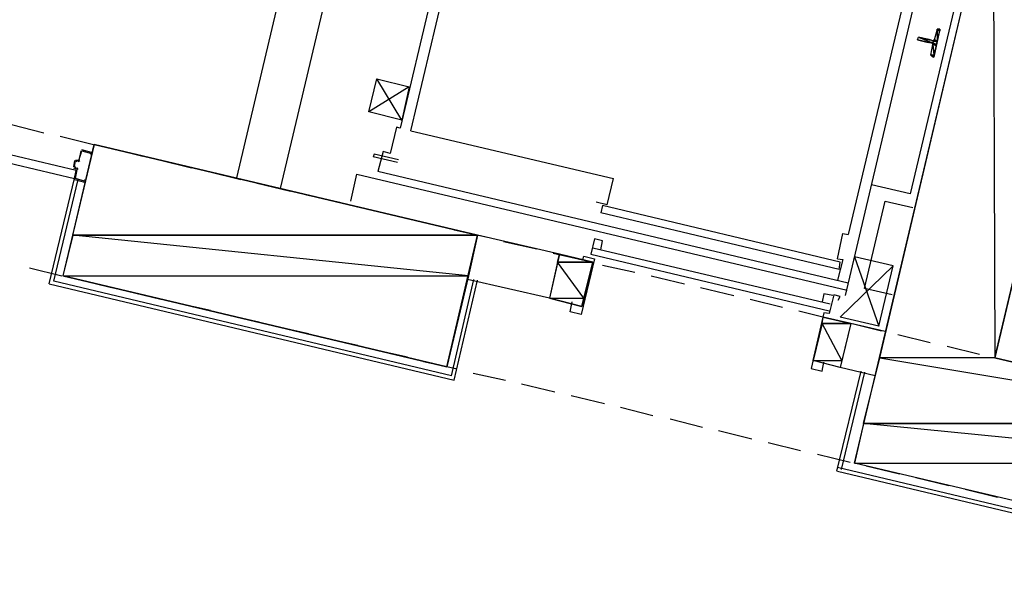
# Model space of a CAD drawing. Header units: feet. Extents: x -79 to 198, y -22 to 181.
# Tile 362 of 656: x 43.61 to 58.21, y 52.36 to 60.5. Entities that reach past the tile are written whole.
import ezdxf

# ---------------------------------------------------------------- set-up
doc = ezdxf.new("R2010")
doc.units = ezdxf.units.FT
for name, color, linetype in [('A-LINEA', 7, 'CONTINUOUS'), ('A-LINEA-FINA', 9, 'CONTINUOUS'), ('A-MURO-CONCRETO', 8, 'CONTINUOUS')]:
    doc.layers.add(name, color=color, linetype=linetype)

msp = doc.modelspace()

# ---------------------------------------------------------------- linework, layer by layer
at = {"layer": 'A-LINEA'}
for p, q in [((48.7467, 66.2711), (46.8267, 58.1644)), ((48.7467, 66.2711), (46.8267, 58.1644)), ((47.48, 58.0044), (49.4, 66.1111)), ((47.48, 58.0044), (49.4, 66.1111)), ((50.5867, 64.5244), (49.2533, 58.8978)), ((50.5867, 64.5244), (49.2533, 58.8978)), ((49.4133, 58.8578), (50.7467, 64.4978)), ((49.4133, 58.8578), (50.7467, 64.4978)), ((55.8533, 56.4178), (57.5467, 63.6044)), ((55.8533, 56.4178), (57.5467, 63.6044)), ((58.1467, 63.5644), (56.8133, 57.9244)), ((58.1467, 63.5644), (56.8133, 57.9244)), ((57.2267, 62.9511), (55.8933, 57.3244)), ((57.2267, 62.9511), (55.8933, 57.3244)), ((57.1733, 60.2044), (57.2133, 60.3511)), ((57.1733, 60.2044), (57.2133, 60.3511)), ((57.2379, 60.3639), (57.2142, 60.3504)), ((57.2379, 60.3639), (57.2142, 60.3504)), ((57.08, 60.1644), (57.08, 60.1644)), ((57.08, 60.1644), (57.08, 60.1644)), ((57.12, 59.9778), (57.1467, 60.1378)), ((57.12, 59.9778), (57.1467, 60.1378)), ((57.1336, 59.9744), (57.1487, 59.9516)), ((57.1336, 59.9744), (57.1487, 59.9516)), ((49.28, 59.0178), (48.9067, 59.6311)), ((49.28, 59.0178), (48.9067, 59.6311)), ((43.4933, 58.9511), (43.9733, 58.8311)), ((43.4933, 58.9511), (43.9733, 58.8311)), ((49.2, 58.9111), (49.1067, 58.5244)), ((49.2, 58.9111), (49.1067, 58.5244)), ((49.2533, 58.8978), (49.2, 58.9111)), ((49.2533, 58.8978), (49.2, 58.9111)), ((49.4133, 58.8578), (52.4133, 58.1511)), ((49.4133, 58.8578), (52.4133, 58.1511)), ((44.2133, 58.7778), (44.7067, 58.6578)), ((44.2133, 58.7778), (44.7067, 58.6578)), ((44.52, 58.5644), (44.4933, 58.4178)), ((44.52, 58.5644), (44.4933, 58.4178)), ((44.68, 58.5378), (44.5333, 58.5778)), ((44.68, 58.5378), (44.5333, 58.5778)), ((44.5333, 58.5644), (44.5333, 58.5644)), ((44.5333, 58.5644), (44.5333, 58.5644)), ((44.68, 58.5244), (44.68, 58.5244)), ((44.68, 58.5244), (44.68, 58.5244)), ((44.9467, 58.6044), (45.44, 58.4844)), ((44.9467, 58.6044), (45.44, 58.4844)), ((44.4267, 58.4178), (44.4133, 58.3244)), ((44.4267, 58.4178), (44.4133, 58.3244)), ((44.48, 58.4311), (44.48, 58.4311)), ((44.48, 58.4311), (44.48, 58.4311)), ((44.4821, 58.405), (44.5061, 58.4198)), ((44.4821, 58.405), (44.5061, 58.4198)), ((45.68, 58.4311), (46.16, 58.3111)), ((45.68, 58.4311), (46.16, 58.3111)), ((48.8667, 58.5111), (48.8533, 58.4711)), ((48.8667, 58.5111), (48.8533, 58.4711)), ((49.2133, 58.3911), (48.8533, 58.4711)), ((49.2133, 58.3911), (48.8533, 58.4711)), ((49.2267, 58.4311), (48.8667, 58.5111)), ((49.2267, 58.4311), (48.8667, 58.5111)), ((44.4267, 58.3244), (44.4267, 58.3244)), ((44.4267, 58.3244), (44.4267, 58.3244)), ((44.4533, 58.2844), (44.4267, 58.1511)), ((44.4533, 58.2844), (44.4267, 58.1511)), ((44.4795, 58.2865), (44.4646, 58.3106)), ((44.4795, 58.2865), (44.4646, 58.3106)), ((46.4133, 58.2578), (46.8933, 58.1378)), ((46.4133, 58.2578), (46.8933, 58.1378)), ((55.8933, 56.6044), (48.92, 58.2578)), ((55.8933, 56.6044), (48.92, 58.2578)), ((44.0533, 56.5911), (44.4267, 58.1511)), ((44.12, 56.6311), (44.48, 58.1378)), ((44.4267, 58.1378), (44.5733, 58.0978)), ((44.4267, 58.1378), (44.5733, 58.0978)), ((44.44, 58.1511), (44.44, 58.1511)), ((44.44, 58.1511), (44.44, 58.1511)), ((44.5733, 58.1111), (44.5733, 58.1111)), ((44.5733, 58.1111), (44.5733, 58.1111)), ((47.1333, 58.0844), (47.6267, 57.9644)), ((47.1333, 58.0844), (47.6267, 57.9644)), ((48.52, 57.8178), (48.6133, 58.2178)), ((48.52, 57.8178), (48.6133, 58.2178)), ((48.6133, 58.2178), (55.88, 56.4978)), ((48.6133, 58.2178), (55.88, 56.4978)), ((52.32, 57.7644), (52.4133, 58.1511)), ((52.32, 57.7644), (52.4133, 58.1511)), ((56.8133, 57.9244), (56.24, 58.0578)), ((56.8133, 57.9244), (56.24, 58.0578)), ((47.8667, 57.9111), (48.36, 57.8044)), ((47.8667, 57.9111), (48.36, 57.8044)), ((52.32, 57.7644), (52.16, 57.8044)), ((52.32, 57.7644), (52.16, 57.8044)), ((48.6, 57.7378), (49.08, 57.6311)), ((48.6, 57.7378), (49.08, 57.6311)), ((52.2533, 57.7511), (52.2267, 57.6444)), ((52.2533, 57.7511), (52.2267, 57.6444)), ((55.76, 56.8044), (52.2267, 57.6444)), ((55.76, 56.8044), (52.2267, 57.6444)), ((55.7733, 56.9111), (52.2533, 57.7511)), ((55.7733, 56.9111), (52.2533, 57.7511)), ((49.3333, 57.5644), (49.8133, 57.4578)), ((49.3333, 57.5644), (49.8133, 57.4578)), ((50.0533, 57.3911), (50.5467, 57.2844)), ((50.0533, 57.3911), (50.5467, 57.2844)), ((51.6133, 57.0311), (50.4, 57.3111)), ((51.6133, 57.0311), (50.4, 57.3111)), ((50.7867, 57.2178), (51.28, 57.1111)), ((50.7867, 57.2178), (51.28, 57.1111)), ((52.2267, 57.0978), (52.2533, 57.2311)), ((52.2267, 57.0978), (52.2533, 57.2311)), ((55.7333, 56.9644), (55.8133, 57.3378)), ((55.7333, 56.9644), (55.8133, 57.3378)), ((55.8133, 57.3378), (55.8933, 57.3244)), ((55.8133, 57.3378), (55.8933, 57.3244)), ((52.1067, 57.1244), (55.6267, 56.2978)), ((52.1067, 57.1244), (55.6267, 56.2978)), ((51.52, 57.0444), (52, 56.9378)), ((51.52, 57.0444), (52, 56.9378)), ((51.9467, 56.2578), (52.1067, 56.9111)), ((51.9467, 56.2578), (52.1067, 56.9111)), ((52.08, 57.0311), (55.6133, 56.1911)), ((52.08, 57.0311), (55.6133, 56.1911)), ((55.7333, 56.9644), (55.8133, 56.9511)), ((55.7333, 56.9644), (55.8133, 56.9511)), ((55.8133, 56.9511), (55.7333, 56.6444)), ((55.8133, 56.9511), (55.7333, 56.6444)), ((55.76, 56.8044), (55.7733, 56.9111)), ((55.76, 56.8044), (55.7733, 56.9111)), ((56.56, 56.8578), (55.9867, 56.9911)), ((56.56, 56.8578), (55.9867, 56.9911)), ((43.76, 56.8311), (44.24, 56.7111)), ((43.76, 56.8311), (44.24, 56.7111)), ((52.2533, 56.8711), (52.7333, 56.7644)), ((52.2533, 56.8711), (52.7333, 56.7644)), ((56.3467, 55.9644), (56.56, 56.8578)), ((56.3467, 55.9644), (56.56, 56.8578)), ((50.0133, 55.2311), (44.12, 56.6311)), ((44.4933, 56.6578), (44.9733, 56.5378)), ((44.4933, 56.6578), (44.9733, 56.5378)), ((50.0133, 55.2311), (50.3467, 56.6578)), ((50.0533, 55.1644), (50.4, 56.6444)), ((51.4667, 56.3778), (50.2533, 56.6578)), ((51.4667, 56.3778), (50.2533, 56.6578)), ((52.9733, 56.7111), (53.4667, 56.5911)), ((52.9733, 56.7111), (53.4667, 56.5911)), ((44.0533, 56.5911), (50.0533, 55.1644)), ((45.2133, 56.4844), (45.7067, 56.3644)), ((45.2133, 56.4844), (45.7067, 56.3644)), ((53.7067, 56.5378), (54.2, 56.4178)), ((53.7067, 56.5378), (54.2, 56.4178)), ((54.44, 56.3644), (54.92, 56.2444)), ((54.44, 56.3644), (54.92, 56.2444)), ((45.9467, 56.3111), (46.44, 56.2044)), ((45.9467, 56.3111), (46.44, 56.2044)), ((55.16, 56.1911), (55.6533, 56.0711)), ((55.16, 56.1911), (55.6533, 56.0711)), ((46.68, 56.1378), (47.16, 56.0311)), ((46.68, 56.1378), (47.16, 56.0311)), ((55.3733, 55.4578), (55.52, 56.0978)), ((55.3733, 55.4578), (55.52, 56.0978)), ((55.9333, 56.0044), (55.52, 56.0978)), ((55.9333, 56.0044), (55.52, 56.0978)), ((47.4133, 55.9644), (47.8933, 55.8578)), ((47.4133, 55.9644), (47.8933, 55.8578)), ((55.9333, 56.0044), (55.7733, 55.3511)), ((55.9333, 56.0044), (55.7733, 55.3511)), ((55.8933, 56.0178), (56.3867, 55.8978)), ((55.8933, 56.0178), (56.3867, 55.8978)), ((56.44, 55.8844), (55.9333, 56.0044)), ((56.44, 55.8844), (55.9333, 56.0044)), ((48.1333, 55.7911), (48.6267, 55.6844)), ((48.1333, 55.7911), (48.6267, 55.6844)), ((56.6267, 55.8444), (57.1067, 55.7244)), ((56.6267, 55.8444), (57.1067, 55.7244)), ((48.8667, 55.6178), (49.36, 55.5111)), ((48.8667, 55.6178), (49.36, 55.5111)), ((57.36, 55.6711), (57.84, 55.5511)), ((57.36, 55.6711), (57.84, 55.5511)), ((55.7733, 55.3511), (55.3733, 55.4578)), ((55.7733, 55.3511), (55.3733, 55.4578)), ((58.08, 55.4978), (58.5733, 55.3778)), ((58.08, 55.4978), (58.5733, 55.3778)), ((49.6, 55.4444), (50.08, 55.3378)), ((49.6, 55.4444), (50.08, 55.3378)), ((56.2933, 55.2311), (55.7733, 55.3511)), ((56.2933, 55.2311), (55.7733, 55.3511)), ((50.3333, 55.2711), (50.8133, 55.1644)), ((50.3333, 55.2711), (50.8133, 55.1644)), ((56.08, 55.2978), (55.72, 53.8178)), ((56.1333, 55.2844), (55.7867, 53.8444)), ((51.0533, 55.1111), (51.5467, 54.9911)), ((51.0533, 55.1111), (51.5467, 54.9911)), ((51.7867, 54.9378), (52.28, 54.8178)), ((51.7867, 54.9378), (52.28, 54.8178)), ((52.52, 54.7644), (53, 54.6444)), ((52.52, 54.7644), (53, 54.6444)), ((53.2533, 54.5911), (53.7333, 54.4711)), ((53.2533, 54.5911), (53.7333, 54.4711)), ((53.9733, 54.4178), (54.4667, 54.2978)), ((53.9733, 54.4178), (54.4667, 54.2978)), ((54.7067, 54.2444), (55.1867, 54.1244)), ((54.7067, 54.2444), (55.1867, 54.1244)), ((55.44, 54.0711), (55.92, 53.9511)), ((55.44, 54.0711), (55.92, 53.9511)), ((61.8133, 52.4311), (55.7333, 53.8711)), ((56.16, 53.8978), (56.6533, 53.7778)), ((56.16, 53.8978), (56.6533, 53.7778)), ((55.7333, 53.8178), (61.84, 52.3644)), ((56.8933, 53.7244), (57.3867, 53.6044)), ((56.8933, 53.7244), (57.3867, 53.6044)), ((57.6267, 53.5511), (58.1067, 53.4311)), ((57.6267, 53.5511), (58.1067, 53.4311))]:
    msp.add_line(p, q, dxfattribs=at)
for points in [[(62.2, 54.5244), (61.7467, 52.5778), (55.9867, 53.9378), (58.8267, 65.9378), (64.5867, 64.5778), (64.12, 62.6311), (59.9867, 63.6178), (58.0667, 55.4978), (62.2, 54.5244)], [(62.2, 54.5244), (61.7467, 52.5778), (55.9867, 53.9378), (58.8267, 65.9378), (64.5867, 64.5778), (64.12, 62.6311), (59.9867, 63.6178), (58.0667, 55.4978), (62.2, 54.5244)], [(57.24, 60.3644), (57.2533, 60.3644), (57.16, 59.9511), (57.1467, 59.9644)], [(57.24, 60.3644), (57.2533, 60.3644), (57.16, 59.9511), (57.1467, 59.9644)], [(57.08, 60.1644), (56.92, 60.2044), (56.9333, 60.2444), (57.0933, 60.2178), (57.0933, 60.2044)], [(57.08, 60.1644), (56.92, 60.2044), (56.9333, 60.2444), (57.0933, 60.2178), (57.0933, 60.2044)], [(57.1333, 60.1644), (57.0933, 60.1644), (57.0933, 60.1644)], [(57.1333, 60.1644), (57.0933, 60.1644), (57.0933, 60.1644)], [(57.1467, 60.1911), (57.1067, 60.2044), (57.1067, 60.2044)], [(57.1467, 60.1911), (57.1067, 60.2044), (57.1067, 60.2044)], [(57.1595, 60.1265), (57.157, 60.1416), (57.1446, 60.1506)], [(57.1595, 60.1265), (57.157, 60.1416), (57.1446, 60.1506)], [(57.1487, 60.1783), (57.1638, 60.1808), (57.1728, 60.1932)], [(57.1487, 60.1783), (57.1638, 60.1808), (57.1728, 60.1932)], [(49.3867, 59.5111), (48.7867, 59.1378), (48.9067, 59.6311), (49.3867, 59.5111), (49.28, 59.0178), (48.7867, 59.1378)], [(49.3867, 59.5111), (48.7867, 59.1378), (48.9067, 59.6311), (49.3867, 59.5111), (49.28, 59.0178), (48.7867, 59.1378)], [(41.5067, 58.8444), (44.4267, 58.1511), (44.4533, 58.2711), (41.5333, 58.9644), (41.5067, 58.8444)], [(41.5067, 58.8444), (44.4267, 58.1511), (44.4533, 58.2711), (41.5333, 58.9644), (41.5067, 58.8444)], [(44.2533, 56.7111), (49.9467, 55.3644), (50.4, 57.3111), (44.72, 58.6578), (44.2533, 56.7111)], [(44.2533, 56.7111), (49.9467, 55.3644), (50.4, 57.3111), (44.72, 58.6578), (44.2533, 56.7111)], [(44.4933, 58.4178), (44.5333, 58.5644), (44.68, 58.5244), (44.6667, 58.4978), (44.68, 58.4978), (44.68, 58.5244)], [(44.4933, 58.4178), (44.5333, 58.5644), (44.68, 58.5244), (44.6667, 58.4978), (44.68, 58.4978), (44.68, 58.5244)], [(49.1067, 58.5244), (49, 58.5511), (48.92, 58.2578)], [(49.1067, 58.5244), (49, 58.5511), (48.92, 58.2578)], [(44.4533, 58.3111), (44.4267, 58.3244), (44.44, 58.4178), (44.4667, 58.4044)], [(44.4533, 58.3111), (44.4267, 58.3244), (44.44, 58.4178), (44.4667, 58.4044)], [(44.48, 58.4178), (44.44, 58.4178), (44.44, 58.4178)], [(44.48, 58.4178), (44.44, 58.4178), (44.44, 58.4178)], [(44.4133, 58.3111), (44.4533, 58.2978), (44.4533, 58.2978)], [(44.4133, 58.3111), (44.4533, 58.2978), (44.4533, 58.2978)], [(44.5867, 58.1111), (44.5867, 58.1378), (44.5733, 58.1111), (44.44, 58.1511), (44.4667, 58.2844)], [(44.5867, 58.1111), (44.5867, 58.1378), (44.5733, 58.1111), (44.44, 58.1511), (44.4667, 58.2844)], [(56.5467, 56.4311), (56.1333, 56.5244), (56.44, 57.8178), (56.8533, 57.7244)], [(56.5467, 56.4311), (56.1333, 56.5244), (56.44, 57.8178), (56.8533, 57.7244)], [(52.2533, 57.2311), (52.1333, 57.2578), (52.08, 57.0311)], [(52.2533, 57.2311), (52.1333, 57.2578), (52.08, 57.0311)], [(52.1067, 56.9111), (51.6133, 57.0311), (51.4667, 56.3778), (51.9467, 56.2578)], [(52.1067, 56.9111), (51.6133, 57.0311), (51.4667, 56.3778), (51.9467, 56.2578)], [(51.96, 56.9511), (51.9733, 57.0044), (52.1333, 56.9644), (51.9333, 56.1378), (51.7733, 56.1778), (51.8, 56.3244)], [(51.96, 56.9511), (51.9733, 57.0044), (52.1333, 56.9644), (51.9333, 56.1378), (51.7733, 56.1778), (51.8, 56.3244)], [(55.9867, 56.9911), (56.3467, 55.9644), (55.7733, 56.0978), (56.56, 56.8578)], [(55.9867, 56.9911), (56.3467, 55.9644), (55.7733, 56.0978), (56.56, 56.8578)], [(55.7467, 56.3511), (55.7733, 56.4044), (55.68, 56.4311), (55.6133, 56.1511), (55.5333, 56.1644), (55.3467, 55.3378), (55.5067, 55.2978), (55.5333, 55.4311)], [(55.7467, 56.3511), (55.7733, 56.4044), (55.68, 56.4311), (55.6133, 56.1511), (55.5333, 56.1644), (55.3467, 55.3378), (55.5067, 55.2978), (55.5333, 55.4311)], [(55.6667, 56.4178), (55.5333, 56.4444), (55.5067, 56.3244)], [(55.6667, 56.4178), (55.5333, 56.4444), (55.5067, 56.3244)]]:
    msp.add_lwpolyline(points, dxfattribs=at)
at = {"layer": 'A-LINEA-FINA'}
for p, q in [((57.2533, 60.3511), (57.2133, 60.3644)), ((57.2533, 60.3511), (57.2133, 60.3644)), ((57.2533, 60.3511), (57.2267, 60.3644)), ((57.2533, 60.3511), (57.2267, 60.3644)), ((57.2533, 60.3644), (57.24, 60.3644)), ((57.2533, 60.3644), (57.24, 60.3644)), ((57.08, 60.1644), (56.92, 60.2044)), ((57.08, 60.1644), (56.92, 60.2044)), ((57.0933, 60.2044), (56.9333, 60.2444)), ((57.0933, 60.2044), (56.9333, 60.2444)), ((57.0933, 60.2044), (56.9333, 60.2444)), ((57.0933, 60.2044), (56.9333, 60.2444)), ((57.2, 60.1378), (57.1333, 60.1644)), ((57.2, 60.1378), (57.1333, 60.1644)), ((57.2, 60.1244), (57.1467, 60.1378)), ((57.2, 60.1244), (57.1467, 60.1378)), ((57.2133, 60.1778), (57.16, 60.1911)), ((57.2133, 60.1778), (57.16, 60.1911)), ((57.16, 59.9644), (57.12, 59.9778)), ((57.16, 59.9644), (57.12, 59.9778)), ((57.16, 59.9644), (57.1333, 59.9778)), ((57.16, 59.9644), (57.1333, 59.9778)), ((57.16, 59.9644), (57.1333, 59.9644)), ((57.16, 59.9511), (57.1333, 59.9644)), ((57.16, 59.9644), (57.1333, 59.9644)), ((57.16, 59.9511), (57.1333, 59.9644))]:
    msp.add_line(p, q, dxfattribs=at)
for points in [[(57.2133, 60.3511), (57.2133, 60.1911), (57.1733, 60.2044), (57.2133, 60.3511)], [(57.2133, 60.3511), (57.2133, 60.1911), (57.1733, 60.2044), (57.2133, 60.3511)], [(57.2133, 60.3644), (57.2533, 60.3511), (57.2267, 60.3644), (57.2133, 60.3644)], [(57.2533, 60.3511), (57.2533, 60.3511), (57.2133, 60.3644), (57.2533, 60.3511)], [(57.2133, 60.3644), (57.2533, 60.3511), (57.2133, 60.3511), (57.2133, 60.3644), (57.2133, 60.3644)], [(57.2133, 60.3644), (57.2533, 60.3511), (57.2533, 60.3511), (57.2133, 60.3644), (57.2133, 60.3644)], [(57.2133, 60.3644), (57.2533, 60.3511), (57.2267, 60.3644), (57.2133, 60.3644)], [(57.2533, 60.3511), (57.2533, 60.3511), (57.2133, 60.3644), (57.2533, 60.3511)], [(57.2133, 60.3644), (57.2533, 60.3511), (57.2133, 60.3511), (57.2133, 60.3644), (57.2133, 60.3644)], [(57.2133, 60.3644), (57.2533, 60.3511), (57.2533, 60.3511), (57.2133, 60.3644), (57.2133, 60.3644)], [(57.2533, 60.3378), (57.2533, 60.3378), (57.2133, 60.3511), (57.2533, 60.3378)], [(57.2533, 60.3378), (57.2133, 60.3511), (57.2533, 60.3511), (57.2533, 60.3378), (57.2533, 60.3378)], [(57.2533, 60.3378), (57.2133, 60.3511), (57.2133, 60.1911), (57.2533, 60.3378)], [(57.2533, 60.3378), (57.2533, 60.3378), (57.2133, 60.3511), (57.2533, 60.3378)], [(57.2533, 60.3378), (57.2133, 60.3511), (57.2533, 60.3511), (57.2533, 60.3378), (57.2533, 60.3378)], [(57.2533, 60.3378), (57.2133, 60.3511), (57.2133, 60.1911), (57.2533, 60.3378)], [(57.2533, 60.3644), (57.24, 60.3644), (57.2267, 60.3644), (57.2533, 60.3644), (57.2533, 60.3644)], [(57.2267, 60.3644), (57.2533, 60.3511), (57.2533, 60.3511), (57.2267, 60.3644)], [(57.2533, 60.3511), (57.2533, 60.3511), (57.2267, 60.3644), (57.2533, 60.3511)], [(57.2533, 60.3511), (57.2267, 60.3644), (57.2533, 60.3644), (57.2533, 60.3511), (57.2533, 60.3511)], [(57.2267, 60.3644), (57.2533, 60.3511), (57.2533, 60.3511), (57.2267, 60.3644)], [(57.2533, 60.3644), (57.24, 60.3644), (57.2267, 60.3644), (57.2533, 60.3644), (57.2533, 60.3644)], [(57.2267, 60.3644), (57.2533, 60.3511), (57.2533, 60.3511), (57.2267, 60.3644)], [(57.2533, 60.3511), (57.2533, 60.3511), (57.2267, 60.3644), (57.2533, 60.3511)], [(57.2533, 60.3511), (57.2267, 60.3644), (57.2533, 60.3644), (57.2533, 60.3511), (57.2533, 60.3511)], [(57.2267, 60.3644), (57.2533, 60.3511), (57.2533, 60.3511), (57.2267, 60.3644)], [(57.24, 60.3644), (57.2533, 60.3644), (57.2533, 60.3644), (57.24, 60.3644)], [(57.2533, 60.3644), (57.2533, 60.3644), (57.24, 60.3644), (57.2533, 60.3644)], [(57.24, 60.3644), (57.2533, 60.3644), (57.2533, 60.3644), (57.24, 60.3644)], [(57.2533, 60.3644), (57.2533, 60.3644), (57.24, 60.3644), (57.2533, 60.3644)], [(56.9333, 60.2444), (57.2, 60.1378), (56.92, 60.2044), (56.9333, 60.2444), (56.9333, 60.2444)], [(56.9333, 60.2444), (57.2, 60.1378), (56.92, 60.2044), (56.9333, 60.2444), (56.9333, 60.2444)], [(56.92, 60.2044), (57.0933, 60.1644), (57.0933, 60.1644), (56.92, 60.2044)], [(57.0933, 60.1644), (57.0933, 60.1644), (56.92, 60.2044), (57.0933, 60.1644), (57.0933, 60.1644)], [(56.92, 60.2044), (57.0933, 60.1644), (57.0933, 60.1644), (56.92, 60.2044)], [(57.0933, 60.1644), (57.0933, 60.1644), (56.92, 60.2044), (57.0933, 60.1644), (57.0933, 60.1644)], [(56.92, 60.2044), (57.0933, 60.1644), (57.0933, 60.1644), (56.92, 60.2044)], [(57.0933, 60.1644), (57.0933, 60.1644), (56.92, 60.2044), (57.0933, 60.1644), (57.0933, 60.1644)], [(57.08, 60.1644), (57.08, 60.1644), (56.92, 60.2044), (57.08, 60.1644)], [(57.08, 60.1644), (56.92, 60.2044), (57.0933, 60.1644), (57.08, 60.1644), (57.08, 60.1644)], [(56.92, 60.2044), (57.08, 60.1644), (57.08, 60.1644), (56.92, 60.2044)], [(57.08, 60.1644), (57.08, 60.1644), (56.92, 60.2044), (57.08, 60.1644), (57.08, 60.1644)], [(56.92, 60.2044), (57.08, 60.1644), (57.08, 60.1644), (56.92, 60.2044)], [(57.08, 60.1644), (57.08, 60.1644), (56.92, 60.2044), (57.08, 60.1644)], [(56.92, 60.2044), (57.08, 60.1644), (57.08, 60.1644), (56.92, 60.2044), (56.92, 60.2044)], [(56.92, 60.2044), (57.08, 60.1644), (57.08, 60.1644), (56.92, 60.2044)], [(57.08, 60.1644), (57.08, 60.1644), (56.92, 60.2044), (57.08, 60.1644), (57.08, 60.1644)], [(56.92, 60.2044), (57.08, 60.1644), (57.08, 60.1644), (56.92, 60.2044)], [(57.08, 60.1644), (57.08, 60.1644), (56.92, 60.2044), (57.08, 60.1644), (57.08, 60.1644)], [(56.92, 60.2044), (57.0933, 60.1644), (57.0933, 60.1644), (56.92, 60.2044)], [(57.0933, 60.1644), (57.0933, 60.1644), (56.92, 60.2044), (57.0933, 60.1644), (57.0933, 60.1644)], [(56.92, 60.2044), (57.0933, 60.1644), (57.0933, 60.1644), (56.92, 60.2044)], [(57.0933, 60.1644), (57.0933, 60.1644), (56.92, 60.2044), (57.0933, 60.1644), (57.0933, 60.1644)], [(56.92, 60.2044), (57.0933, 60.1644), (57.0933, 60.1644), (56.92, 60.2044)], [(57.0933, 60.1644), (57.0933, 60.1644), (56.92, 60.2044), (57.0933, 60.1644), (57.0933, 60.1644)], [(57.08, 60.1644), (57.08, 60.1644), (56.92, 60.2044), (57.08, 60.1644)], [(57.08, 60.1644), (56.92, 60.2044), (57.0933, 60.1644), (57.08, 60.1644), (57.08, 60.1644)], [(56.92, 60.2044), (57.08, 60.1644), (57.08, 60.1644), (56.92, 60.2044)], [(57.08, 60.1644), (57.08, 60.1644), (56.92, 60.2044), (57.08, 60.1644), (57.08, 60.1644)], [(56.92, 60.2044), (57.08, 60.1644), (57.08, 60.1644), (56.92, 60.2044)], [(57.08, 60.1644), (57.08, 60.1644), (56.92, 60.2044), (57.08, 60.1644)], [(56.92, 60.2044), (57.08, 60.1644), (57.08, 60.1644), (56.92, 60.2044), (56.92, 60.2044)], [(56.92, 60.2044), (57.08, 60.1644), (57.08, 60.1644), (56.92, 60.2044)], [(57.08, 60.1644), (57.08, 60.1644), (56.92, 60.2044), (57.08, 60.1644), (57.08, 60.1644)], [(56.92, 60.2044), (57.08, 60.1644), (57.08, 60.1644), (56.92, 60.2044)], [(57.08, 60.1644), (57.08, 60.1644), (56.92, 60.2044), (57.08, 60.1644), (57.08, 60.1644)], [(57.0933, 60.2044), (57.0933, 60.2044), (56.9333, 60.2444), (57.0933, 60.2044)], [(57.0933, 60.2044), (56.9333, 60.2444), (57.0933, 60.2178), (57.0933, 60.2044), (57.0933, 60.2044)], [(56.9333, 60.2444), (57.0933, 60.2044), (57.0933, 60.2044), (56.9333, 60.2444)], [(57.0933, 60.2044), (57.0933, 60.2044), (56.9333, 60.2444), (57.0933, 60.2044)], [(56.9333, 60.2444), (57.0933, 60.2044), (57.0933, 60.2044), (56.9333, 60.2444), (56.9333, 60.2444)], [(56.9333, 60.2444), (57.0933, 60.2044), (57.0933, 60.2044), (56.9333, 60.2444)], [(57.0933, 60.2044), (57.0933, 60.2044), (56.9333, 60.2444), (57.0933, 60.2044), (57.0933, 60.2044)], [(56.9333, 60.2444), (57.0933, 60.2044), (57.0933, 60.2044), (56.9333, 60.2444)], [(57.0933, 60.2044), (57.0933, 60.2044), (56.9333, 60.2444), (57.0933, 60.2044)], [(56.9333, 60.2444), (57.0933, 60.2044), (57.0933, 60.2044), (56.9333, 60.2444), (56.9333, 60.2444)], [(56.9333, 60.2444), (57.0933, 60.2044), (57.0933, 60.2044), (56.9333, 60.2444)], [(57.0933, 60.2044), (57.0933, 60.2044), (56.9333, 60.2444), (57.0933, 60.2044), (57.0933, 60.2044)], [(56.9333, 60.2444), (57.0933, 60.2044), (57.0933, 60.2044), (56.9333, 60.2444)], [(57.0933, 60.2044), (57.0933, 60.2044), (56.9333, 60.2444), (57.0933, 60.2044), (57.0933, 60.2044)], [(57.1067, 60.2044), (57.1067, 60.2044), (56.9333, 60.2444), (57.1067, 60.2044)], [(57.1067, 60.2044), (56.9333, 60.2444), (57.0933, 60.2044), (57.1067, 60.2044), (57.1067, 60.2044)], [(57.2133, 60.1778), (56.9333, 60.2444), (57.2, 60.1378), (57.2133, 60.1778)], [(57.0933, 60.2044), (57.0933, 60.2044), (56.9333, 60.2444), (57.0933, 60.2044)], [(57.0933, 60.2044), (56.9333, 60.2444), (57.0933, 60.2178), (57.0933, 60.2044), (57.0933, 60.2044)], [(56.9333, 60.2444), (57.0933, 60.2044), (57.0933, 60.2044), (56.9333, 60.2444)], [(57.0933, 60.2044), (57.0933, 60.2044), (56.9333, 60.2444), (57.0933, 60.2044)], [(56.9333, 60.2444), (57.0933, 60.2044), (57.0933, 60.2044), (56.9333, 60.2444), (56.9333, 60.2444)], [(56.9333, 60.2444), (57.0933, 60.2044), (57.0933, 60.2044), (56.9333, 60.2444)], [(57.0933, 60.2044), (57.0933, 60.2044), (56.9333, 60.2444), (57.0933, 60.2044), (57.0933, 60.2044)], [(56.9333, 60.2444), (57.0933, 60.2044), (57.0933, 60.2044), (56.9333, 60.2444)], [(57.0933, 60.2044), (57.0933, 60.2044), (56.9333, 60.2444), (57.0933, 60.2044)], [(56.9333, 60.2444), (57.0933, 60.2044), (57.0933, 60.2044), (56.9333, 60.2444), (56.9333, 60.2444)], [(56.9333, 60.2444), (57.0933, 60.2044), (57.0933, 60.2044), (56.9333, 60.2444)], [(57.0933, 60.2044), (57.0933, 60.2044), (56.9333, 60.2444), (57.0933, 60.2044), (57.0933, 60.2044)], [(56.9333, 60.2444), (57.0933, 60.2044), (57.0933, 60.2044), (56.9333, 60.2444)], [(57.0933, 60.2044), (57.0933, 60.2044), (56.9333, 60.2444), (57.0933, 60.2044), (57.0933, 60.2044)], [(57.1067, 60.2044), (57.1067, 60.2044), (56.9333, 60.2444), (57.1067, 60.2044)], [(57.1067, 60.2044), (56.9333, 60.2444), (57.0933, 60.2044), (57.1067, 60.2044), (57.1067, 60.2044)], [(57.2133, 60.1778), (56.9333, 60.2444), (57.2, 60.1378), (57.2133, 60.1778)], [(57.1467, 60.1378), (57.16, 59.9778), (57.12, 59.9778), (57.1467, 60.1378), (57.1467, 60.1378)], [(57.1467, 60.1378), (57.16, 59.9778), (57.12, 59.9778), (57.1467, 60.1378), (57.1467, 60.1378)], [(57.1333, 60.1644), (57.2, 60.1378), (57.2, 60.1378), (57.1333, 60.1644)], [(57.2, 60.1378), (57.2, 60.1378), (57.1333, 60.1644), (57.2, 60.1378), (57.2, 60.1378)], [(57.1333, 60.1644), (57.2, 60.1378), (57.1467, 60.1511), (57.1333, 60.1644), (57.1333, 60.1644)], [(57.1333, 60.1644), (57.2, 60.1378), (57.2, 60.1378), (57.1333, 60.1644)], [(57.2, 60.1378), (57.2, 60.1378), (57.1333, 60.1644), (57.2, 60.1378), (57.2, 60.1378)], [(57.1333, 60.1644), (57.2, 60.1378), (57.1467, 60.1511), (57.1333, 60.1644), (57.1333, 60.1644)], [(57.16, 60.1911), (57.2133, 60.1778), (57.1467, 60.1911), (57.16, 60.1911), (57.16, 60.1911)], [(57.1467, 60.1911), (57.2133, 60.1778), (57.2133, 60.1778), (57.1467, 60.1911)], [(57.2133, 60.1778), (57.2133, 60.1778), (57.1467, 60.1911), (57.2133, 60.1778), (57.2133, 60.1778)], [(57.1467, 60.1911), (57.2133, 60.1778), (57.2133, 60.1778), (57.1467, 60.1911)], [(57.2133, 60.1778), (57.2133, 60.1778), (57.1467, 60.1911), (57.2133, 60.1778), (57.2133, 60.1778)], [(57.16, 60.1911), (57.2133, 60.1778), (57.1467, 60.1911), (57.16, 60.1911), (57.16, 60.1911)], [(57.1467, 60.1911), (57.2133, 60.1778), (57.2133, 60.1778), (57.1467, 60.1911)], [(57.2133, 60.1778), (57.2133, 60.1778), (57.1467, 60.1911), (57.2133, 60.1778), (57.2133, 60.1778)], [(57.1467, 60.1911), (57.2133, 60.1778), (57.2133, 60.1778), (57.1467, 60.1911)], [(57.2133, 60.1778), (57.2133, 60.1778), (57.1467, 60.1911), (57.2133, 60.1778), (57.2133, 60.1778)], [(57.1467, 60.1511), (57.2, 60.1378), (57.2, 60.1378), (57.1467, 60.1511)], [(57.2, 60.1378), (57.2, 60.1378), (57.1467, 60.1511), (57.2, 60.1378), (57.2, 60.1378)], [(57.1467, 60.1511), (57.2, 60.1378), (57.2, 60.1378), (57.1467, 60.1511)], [(57.2, 60.1378), (57.2, 60.1378), (57.1467, 60.1511), (57.2, 60.1378), (57.2, 60.1378)], [(57.1467, 60.1511), (57.2, 60.1378), (57.2, 60.1378), (57.1467, 60.1511)], [(57.2, 60.1378), (57.2, 60.1378), (57.1467, 60.1511), (57.2, 60.1378), (57.2, 60.1378)], [(57.1467, 60.1511), (57.2, 60.1378), (57.2, 60.1378), (57.1467, 60.1511)], [(57.2, 60.1378), (57.2, 60.1378), (57.1467, 60.1511), (57.2, 60.1378), (57.2, 60.1378)], [(57.2, 60.1378), (57.1467, 60.1511), (57.2, 60.1244), (57.2, 60.1378)], [(57.1467, 60.1511), (57.2, 60.1244), (57.1467, 60.1378), (57.1467, 60.1511)], [(57.1467, 60.1511), (57.2, 60.1378), (57.2, 60.1378), (57.1467, 60.1511)], [(57.2, 60.1378), (57.2, 60.1378), (57.1467, 60.1511), (57.2, 60.1378), (57.2, 60.1378)], [(57.1467, 60.1511), (57.2, 60.1378), (57.2, 60.1378), (57.1467, 60.1511)], [(57.2, 60.1378), (57.2, 60.1378), (57.1467, 60.1511), (57.2, 60.1378), (57.2, 60.1378)], [(57.1467, 60.1511), (57.2, 60.1378), (57.2, 60.1378), (57.1467, 60.1511)], [(57.2, 60.1378), (57.2, 60.1378), (57.1467, 60.1511), (57.2, 60.1378), (57.2, 60.1378)], [(57.1467, 60.1511), (57.2, 60.1378), (57.2, 60.1378), (57.1467, 60.1511)], [(57.2, 60.1378), (57.2, 60.1378), (57.1467, 60.1511), (57.2, 60.1378), (57.2, 60.1378)], [(57.2, 60.1378), (57.1467, 60.1511), (57.2, 60.1244), (57.2, 60.1378)], [(57.1467, 60.1511), (57.2, 60.1244), (57.1467, 60.1378), (57.1467, 60.1511)], [(57.1467, 60.1378), (57.2, 60.1244), (57.2, 60.1244), (57.1467, 60.1378)], [(57.2, 60.1244), (57.2, 60.1244), (57.1467, 60.1378), (57.2, 60.1244)], [(57.2, 60.1244), (57.1467, 60.1378), (57.2, 60.1244), (57.2, 60.1244), (57.2, 60.1244)], [(57.2, 60.1244), (57.1467, 60.1378), (57.16, 59.9778), (57.2, 60.1244)], [(57.1467, 60.1378), (57.2, 60.1244), (57.2, 60.1244), (57.1467, 60.1378)], [(57.2, 60.1244), (57.2, 60.1244), (57.1467, 60.1378), (57.2, 60.1244)], [(57.2, 60.1244), (57.1467, 60.1378), (57.2, 60.1244), (57.2, 60.1244), (57.2, 60.1244)], [(57.2, 60.1244), (57.1467, 60.1378), (57.16, 59.9778), (57.2, 60.1244)], [(57.2133, 60.1911), (57.1733, 60.2044), (57.16, 60.2044), (57.2133, 60.1911), (57.2133, 60.1911)], [(57.2133, 60.1911), (57.2133, 60.1911), (57.16, 60.2044), (57.2133, 60.1911)], [(57.2133, 60.1911), (57.16, 60.2044), (57.2133, 60.1911), (57.2133, 60.1911), (57.2133, 60.1911)], [(57.2133, 60.1911), (57.16, 60.2044), (57.2133, 60.1778), (57.2133, 60.1911)], [(57.16, 60.2044), (57.2133, 60.1778), (57.16, 60.1911), (57.16, 60.2044), (57.16, 60.2044)], [(57.2133, 60.1911), (57.1733, 60.2044), (57.16, 60.2044), (57.2133, 60.1911), (57.2133, 60.1911)], [(57.2133, 60.1911), (57.2133, 60.1911), (57.16, 60.2044), (57.2133, 60.1911)], [(57.2133, 60.1911), (57.16, 60.2044), (57.2133, 60.1911), (57.2133, 60.1911), (57.2133, 60.1911)], [(57.2133, 60.1911), (57.16, 60.2044), (57.2133, 60.1778), (57.2133, 60.1911)], [(57.16, 60.2044), (57.2133, 60.1778), (57.16, 60.1911), (57.16, 60.2044), (57.16, 60.2044)], [(57.16, 60.1911), (57.2133, 60.1778), (57.2133, 60.1778), (57.16, 60.1911)], [(57.2133, 60.1778), (57.2133, 60.1778), (57.16, 60.1911), (57.2133, 60.1778), (57.2133, 60.1778)], [(57.16, 60.1911), (57.2133, 60.1778), (57.2133, 60.1778), (57.16, 60.1911)], [(57.2133, 60.1778), (57.2133, 60.1778), (57.16, 60.1911), (57.2133, 60.1778), (57.2133, 60.1778)], [(57.16, 60.1911), (57.2133, 60.1778), (57.2133, 60.1778), (57.16, 60.1911)], [(57.2133, 60.1778), (57.2133, 60.1778), (57.16, 60.1911), (57.2133, 60.1778), (57.2133, 60.1778)], [(57.16, 60.1911), (57.2133, 60.1778), (57.2133, 60.1778), (57.16, 60.1911)], [(57.2133, 60.1778), (57.2133, 60.1778), (57.16, 60.1911), (57.2133, 60.1778), (57.2133, 60.1778)], [(57.16, 60.1911), (57.2133, 60.1778), (57.2133, 60.1778), (57.16, 60.1911)], [(57.2133, 60.1778), (57.2133, 60.1778), (57.16, 60.1911), (57.2133, 60.1778), (57.2133, 60.1778)], [(57.16, 60.1911), (57.2133, 60.1778), (57.2133, 60.1778), (57.16, 60.1911)], [(57.2133, 60.1778), (57.2133, 60.1778), (57.16, 60.1911), (57.2133, 60.1778), (57.2133, 60.1778)], [(57.1733, 60.2044), (57.2133, 60.1911), (57.2133, 60.1911), (57.1733, 60.2044)], [(57.1733, 60.2044), (57.2133, 60.1911), (57.2133, 60.1911), (57.1733, 60.2044)], [(57.1333, 59.9778), (57.16, 59.9644), (57.12, 59.9778), (57.1333, 59.9778)], [(57.12, 59.9778), (57.16, 59.9644), (57.16, 59.9644), (57.12, 59.9778)], [(57.16, 59.9644), (57.16, 59.9644), (57.12, 59.9778), (57.16, 59.9644)], [(57.16, 59.9644), (57.12, 59.9778), (57.16, 59.9778), (57.16, 59.9644), (57.16, 59.9644)], [(57.12, 59.9778), (57.16, 59.9644), (57.16, 59.9644), (57.12, 59.9778), (57.12, 59.9778)], [(57.1333, 59.9778), (57.16, 59.9644), (57.12, 59.9778), (57.1333, 59.9778)], [(57.12, 59.9778), (57.16, 59.9644), (57.16, 59.9644), (57.12, 59.9778)], [(57.16, 59.9644), (57.16, 59.9644), (57.12, 59.9778), (57.16, 59.9644)], [(57.16, 59.9644), (57.12, 59.9778), (57.16, 59.9778), (57.16, 59.9644), (57.16, 59.9644)], [(57.12, 59.9778), (57.16, 59.9644), (57.16, 59.9644), (57.12, 59.9778), (57.12, 59.9778)], [(57.1333, 59.9778), (57.16, 59.9644), (57.1333, 59.9644), (57.1333, 59.9778)], [(57.1333, 59.9778), (57.16, 59.9644), (57.1333, 59.9644), (57.1333, 59.9778)], [(57.1333, 59.9644), (57.16, 59.9644), (57.16, 59.9644), (57.1333, 59.9644), (57.1333, 59.9644)], [(57.1467, 59.9644), (57.16, 59.9511), (57.1333, 59.9644), (57.1467, 59.9644)], [(57.1333, 59.9644), (57.16, 59.9511), (57.16, 59.9511), (57.1333, 59.9644)], [(57.16, 59.9511), (57.16, 59.9511), (57.1333, 59.9644), (57.16, 59.9511)], [(57.16, 59.9511), (57.1333, 59.9644), (57.16, 59.9644), (57.16, 59.9511), (57.16, 59.9511)], [(57.1333, 59.9644), (57.16, 59.9511), (57.16, 59.9511), (57.1333, 59.9644), (57.1333, 59.9644)], [(57.1333, 59.9644), (57.16, 59.9644), (57.16, 59.9644), (57.1333, 59.9644), (57.1333, 59.9644)], [(57.1467, 59.9644), (57.16, 59.9511), (57.1333, 59.9644), (57.1467, 59.9644)], [(57.1333, 59.9644), (57.16, 59.9511), (57.16, 59.9511), (57.1333, 59.9644)], [(57.16, 59.9511), (57.16, 59.9511), (57.1333, 59.9644), (57.16, 59.9511)], [(57.16, 59.9511), (57.1333, 59.9644), (57.16, 59.9644), (57.16, 59.9511), (57.16, 59.9511)], [(57.1333, 59.9644), (57.16, 59.9511), (57.16, 59.9511), (57.1333, 59.9644), (57.1333, 59.9644)]]:
    msp.add_lwpolyline(points, dxfattribs=at)
at = {"layer": 'A-MURO-CONCRETO'}
for points in [[(58.04, 62.6311), (58.0667, 55.4978), (56.36, 55.4978), (58.04, 62.6311), (58.04, 62.6311)], [(58.04, 62.6311), (58.0667, 55.4978), (56.36, 55.4978), (58.04, 62.6311), (58.04, 62.6311)], [(59.76, 62.6311), (58.04, 62.6311), (58.0667, 55.4978), (59.76, 62.6311)], [(59.76, 62.6311), (58.04, 62.6311), (58.0667, 55.4978), (59.76, 62.6311)], [(44.72, 58.6578), (50.4, 57.3111), (44.4, 57.3111), (44.72, 58.6578), (44.72, 58.6578)], [(44.72, 58.6578), (50.4, 57.3111), (44.4, 57.3111), (44.72, 58.6578), (44.72, 58.6578)], [(44.4, 57.3111), (44.2533, 56.7111), (50.2667, 56.7111), (44.4, 57.3111)], [(44.4, 57.3111), (44.2533, 56.7111), (50.2667, 56.7111), (44.4, 57.3111)], [(44.4, 57.3111), (50.4, 57.3111), (50.2667, 56.7111), (44.4, 57.3111), (44.4, 57.3111)], [(44.4, 57.3111), (50.4, 57.3111), (50.2667, 56.7111), (44.4, 57.3111), (44.4, 57.3111)], [(51.5867, 56.9111), (51.4667, 56.3778), (51.9733, 56.3778), (51.5867, 56.9111)], [(51.5867, 56.9111), (51.4667, 56.3778), (51.9733, 56.3778), (51.5867, 56.9111)], [(51.6133, 57.0311), (52.1067, 56.9111), (51.5867, 56.9111), (51.6133, 57.0311), (51.6133, 57.0311)], [(51.6133, 57.0311), (52.1067, 56.9111), (51.5867, 56.9111), (51.6133, 57.0311), (51.6133, 57.0311)], [(51.5867, 56.9111), (52.1067, 56.9111), (51.9733, 56.3778), (51.5867, 56.9111), (51.5867, 56.9111)], [(51.5867, 56.9111), (52.1067, 56.9111), (51.9733, 56.3778), (51.5867, 56.9111), (51.5867, 56.9111)], [(44.2533, 56.7111), (50.2667, 56.7111), (49.9467, 55.3644), (44.2533, 56.7111), (44.2533, 56.7111)], [(44.2533, 56.7111), (50.2667, 56.7111), (49.9467, 55.3644), (44.2533, 56.7111), (44.2533, 56.7111)], [(51.4667, 56.3778), (51.9733, 56.3778), (51.9467, 56.2578), (51.4667, 56.3778), (51.4667, 56.3778)], [(51.4667, 56.3778), (51.9733, 56.3778), (51.9467, 56.2578), (51.4667, 56.3778), (51.4667, 56.3778)], [(55.52, 56.0978), (55.9333, 56.0044), (55.5067, 56.0044), (55.52, 56.0978), (55.52, 56.0978)], [(55.52, 56.0978), (55.9333, 56.0044), (55.5067, 56.0044), (55.52, 56.0978), (55.52, 56.0978)], [(55.5067, 56.0044), (55.3733, 55.4578), (55.8, 55.4578), (55.5067, 56.0044)], [(55.5067, 56.0044), (55.3733, 55.4578), (55.8, 55.4578), (55.5067, 56.0044)], [(55.5067, 56.0044), (55.9333, 56.0044), (55.8, 55.4578), (55.5067, 56.0044), (55.5067, 56.0044)], [(55.5067, 56.0044), (55.9333, 56.0044), (55.8, 55.4578), (55.5067, 56.0044), (55.5067, 56.0044)], [(55.3733, 55.4578), (55.8, 55.4578), (55.7733, 55.3511), (55.3733, 55.4578), (55.3733, 55.4578)], [(55.3733, 55.4578), (55.8, 55.4578), (55.7733, 55.3511), (55.3733, 55.4578), (55.3733, 55.4578)], [(56.36, 55.4978), (62.2, 54.5244), (56.12, 54.5244), (56.36, 55.4978), (56.36, 55.4978)], [(56.36, 55.4978), (62.2, 54.5244), (56.12, 54.5244), (56.36, 55.4978), (56.36, 55.4978)], [(58.0667, 55.4978), (56.36, 55.4978), (62.2, 54.5244), (58.0667, 55.4978)], [(58.0667, 55.4978), (56.36, 55.4978), (62.2, 54.5244), (58.0667, 55.4978)], [(56.12, 54.5244), (55.9867, 53.9378), (62.0667, 53.9378), (56.12, 54.5244)], [(56.12, 54.5244), (55.9867, 53.9378), (62.0667, 53.9378), (56.12, 54.5244)], [(56.12, 54.5244), (62.2, 54.5244), (62.0667, 53.9378), (56.12, 54.5244), (56.12, 54.5244)], [(56.12, 54.5244), (62.2, 54.5244), (62.0667, 53.9378), (56.12, 54.5244), (56.12, 54.5244)], [(55.9867, 53.9378), (62.0667, 53.9378), (61.7467, 52.5778), (55.9867, 53.9378), (55.9867, 53.9378)], [(55.9867, 53.9378), (62.0667, 53.9378), (61.7467, 52.5778), (55.9867, 53.9378), (55.9867, 53.9378)]]:
    msp.add_lwpolyline(points, dxfattribs=at)

doc.saveas('drawing.dxf')
